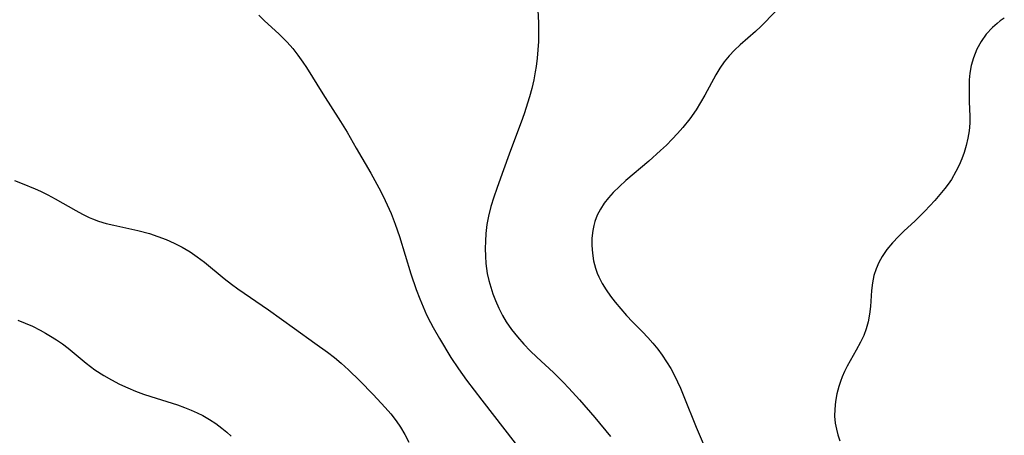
# Model space of a CAD drawing. Header units: metres. Extents: x 1073367 to 1082519, y 1569854 to 1574957.
# Tile 729 of 1056: x 1081954 to 1082150, y 1570481 to 1570564. Entities that reach past the tile are written whole.
import ezdxf

# ---------------------------------------------------------------- set-up
doc = ezdxf.new("R2010")
doc.units = ezdxf.units.M
doc.layers.add('CGG_CurvaNivelLidar_v1', color=253, linetype='Continuous', lineweight=30)

msp = doc.modelspace()

# ---------------------------------------------------------------- linework, layer by layer
at = {"layer": 'CGG_CurvaNivelLidar_v1'}
for p, q in [((1082056.9809, 1570569.172, 84), (1082057.2965, 1570563.4198, 84)), ((1082001.6676, 1570564.9485, 83.5), (1082002.7251, 1570563.9179, 83.5)), ((1082104.4328, 1570565.6825, 84.5), (1082101.5558, 1570562.7456, 84.5)), ((1082149.9508, 1570564.3845, 85), (1082149.1571, 1570563.8309, 85)), ((1082002.7251, 1570563.9179, 83.5), (1082005.746, 1570561.1567, 83.5)), ((1082057.2965, 1570563.4198, 84), (1082057.3252, 1570561.3737, 84)), ((1082101.5558, 1570562.7456, 84.5), (1082100.4781, 1570561.7316, 84.5)), ((1082147.5926, 1570562.5223, 85), (1082146.3748, 1570561.1959, 85)), ((1082148.5223, 1570563.3413, 85), (1082147.5926, 1570562.5223, 85)), ((1082149.1571, 1570563.8309, 85), (1082148.5223, 1570563.3413, 85)), ((1082005.746, 1570561.1567, 83.5), (1082007.3355, 1570559.5889, 83.5)), ((1082057.3252, 1570561.3737, 84), (1082057.2864, 1570559.7308, 84)), ((1082100.4781, 1570561.7316, 84.5), (1082097.3946, 1570559.0544, 84.5)), ((1082146.3748, 1570561.1959, 85), (1082145.3318, 1570559.7398, 85)), ((1082007.3355, 1570559.5889, 83.5), (1082008.4365, 1570558.327, 83.5)), ((1082008.4365, 1570558.327, 83.5), (1082009.4655, 1570556.9966, 83.5)), ((1082057.2864, 1570559.7308, 84), (1082057.1943, 1570558.0765, 84)), ((1082097.3946, 1570559.0544, 84.5), (1082096.2741, 1570557.9867, 84.5)), ((1082145.3318, 1570559.7398, 85), (1082144.4747, 1570558.1727, 85)), ((1082009.4655, 1570556.9966, 83.5), (1082010.4395, 1570555.6143, 83.5)), ((1082057.0468, 1570556.4172, 84), (1082056.839, 1570554.7588, 84)), ((1082057.1943, 1570558.0765, 84), (1082057.0468, 1570556.4172, 84)), ((1082095.2166, 1570556.8538, 84.5), (1082094.2571, 1570555.6606, 84.5)), ((1082096.2741, 1570557.9867, 84.5), (1082095.2166, 1570556.8538, 84.5)), ((1082143.8048, 1570556.4752, 85), (1082143.3914, 1570554.9831, 85)), ((1082144.4747, 1570558.1727, 85), (1082143.8048, 1570556.4752, 85)), ((1082010.4395, 1570555.6143, 83.5), (1082011.1493, 1570554.542, 83.5)), ((1082011.1493, 1570554.542, 83.5), (1082014.3971, 1570549.3294, 83.5)), ((1082056.839, 1570554.7588, 84), (1082056.6695, 1570553.6961, 84)), ((1082093.3754, 1570554.3996, 84.5), (1082092.5643, 1570553.0836, 84.5)), ((1082094.2571, 1570555.6606, 84.5), (1082093.3754, 1570554.3996, 84.5)), ((1082143.3914, 1570554.9831, 85), (1082143.1163, 1570553.4522, 85)), ((1082056.6695, 1570553.6961, 84), (1082056.356, 1570552.1052, 84)), ((1082092.5643, 1570553.0836, 84.5), (1082090.3649, 1570549.0447, 84.5)), ((1082143.1163, 1570553.4522, 85), (1082142.9889, 1570552.1075, 85)), ((1082056.356, 1570552.1052, 84), (1082055.9461, 1570550.3945, 84)), ((1082142.9889, 1570552.1075, 85), (1082142.94, 1570550.7503, 85)), ((1082142.94, 1570550.7503, 85), (1082142.9423, 1570549.3878, 85)), ((1082014.3971, 1570549.3294, 83.5), (1082017.9136, 1570543.8258, 83.5)), ((1082055.4801, 1570548.6936, 84), (1082054.4432, 1570545.3373, 84)), ((1082055.9461, 1570550.3945, 84), (1082055.4801, 1570548.6936, 84)), ((1082090.3649, 1570549.0447, 84.5), (1082089.5226, 1570547.5842, 84.5)), ((1082142.9423, 1570549.3878, 85), (1082142.9901, 1570547.6876, 85)), ((1082089.5226, 1570547.5842, 84.5), (1082088.6291, 1570546.1476, 84.5)), ((1082142.9901, 1570547.6876, 85), (1082143.1226, 1570544.8734, 85)), ((1082054.4432, 1570545.3373, 84), (1082053.8766, 1570543.685, 84)), ((1082088.6291, 1570546.1476, 84.5), (1082087.3746, 1570544.3503, 84.5)), ((1082143.1226, 1570544.8734, 85), (1082143.1142, 1570543.4728, 85)), ((1082017.9136, 1570543.8258, 83.5), (1082019.2319, 1570541.6546, 83.5)), ((1082053.8766, 1570543.685, 84), (1082051.7378, 1570538.0106, 84)), ((1082085.9978, 1570542.6308, 84.5), (1082084.9482, 1570541.433, 84.5)), ((1082087.3746, 1570544.3503, 84.5), (1082085.9978, 1570542.6308, 84.5)), ((1082143.1142, 1570543.4728, 85), (1082142.9816, 1570541.9779, 85)), ((1082019.2319, 1570541.6546, 83.5), (1082021.0676, 1570538.4964, 83.5)), ((1082084.9482, 1570541.433, 84.5), (1082083.8575, 1570540.2647, 84.5)), ((1082142.9816, 1570541.9779, 85), (1082142.7276, 1570540.4877, 85)), ((1082082.7307, 1570539.1251, 84.5), (1082081.5965, 1570538.0367, 84.5)), ((1082083.8575, 1570540.2647, 84.5), (1082082.7307, 1570539.1251, 84.5)), ((1082142.3678, 1570539.0073, 85), (1082141.9469, 1570537.642, 85)), ((1082142.7276, 1570540.4877, 85), (1082142.3678, 1570539.0073, 85)), ((1082021.0676, 1570538.4964, 83.5), (1082023.9214, 1570533.5256, 83.5)), ((1082051.7378, 1570538.0106, 84), (1082050.0783, 1570533.4871, 84)), ((1082081.5965, 1570538.0367, 84.5), (1082079.2594, 1570535.9341, 84.5)), ((1082141.9469, 1570537.642, 85), (1082141.4768, 1570536.3625, 85)), ((1082079.2594, 1570535.9341, 84.5), (1082074.6642, 1570532.0622, 84.5)), ((1082140.9397, 1570535.1045, 85), (1082140.3343, 1570533.874, 85)), ((1082141.4768, 1570536.3625, 85), (1082140.9397, 1570535.1045, 85)), ((1082023.9214, 1570533.5256, 83.5), (1082025.5225, 1570530.6234, 83.5)), ((1082050.0783, 1570533.4871, 84), (1082049.0053, 1570530.4643, 84)), ((1082140.3343, 1570533.874, 85), (1082139.4145, 1570532.2902, 85)), ((1081953.0571, 1570532.05, 83), (1081954.5876, 1570531.4914, 83)), ((1081954.5876, 1570531.4914, 83), (1081957.1684, 1570530.4311, 83)), ((1082073.3849, 1570530.8856, 84.5), (1082072.171, 1570529.6716, 84.5)), ((1082074.6642, 1570532.0622, 84.5), (1082073.3849, 1570530.8856, 84.5)), ((1082138.7843, 1570531.3561, 85), (1082138.1117, 1570530.4458, 85)), ((1082139.4145, 1570532.2902, 85), (1082138.7843, 1570531.3561, 85)), ((1081957.1684, 1570530.4311, 83), (1081958.2237, 1570529.9475, 83)), ((1081958.2237, 1570529.9475, 83), (1081959.7116, 1570529.2086, 83)), ((1081959.7116, 1570529.2086, 83), (1081961.1733, 1570528.427, 83)), ((1082025.5225, 1570530.6234, 83.5), (1082026.3895, 1570528.9423, 83.5)), ((1082026.3895, 1570528.9423, 83.5), (1082027.2081, 1570527.2401, 83.5)), ((1082049.0053, 1570530.4643, 84), (1082048.4244, 1570528.7304, 84)), ((1082072.171, 1570529.6716, 84.5), (1082071.2221, 1570528.6216, 84.5)), ((1082137.1511, 1570529.2449, 85), (1082136.1444, 1570528.0726, 85)), ((1082138.1117, 1570530.4458, 85), (1082137.1511, 1570529.2449, 85)), ((1081961.1733, 1570528.427, 83), (1081965.2613, 1570526.0823, 83)), ((1082027.2081, 1570527.2401, 83.5), (1082027.9663, 1570525.5123, 83.5)), ((1082048.4244, 1570528.7304, 84), (1082047.8513, 1570526.8638, 84)), ((1082070.3581, 1570527.5303, 84.5), (1082069.6068, 1570526.3844, 84.5)), ((1082071.2221, 1570528.6216, 84.5), (1082070.3581, 1570527.5303, 84.5)), ((1082136.1444, 1570528.0726, 85), (1082134.1671, 1570525.94, 85)), ((1081965.2613, 1570526.0823, 83), (1081966.5932, 1570525.3584, 83)), ((1081966.5932, 1570525.3584, 83), (1081967.9487, 1570524.7008, 83)), ((1082027.9663, 1570525.5123, 83.5), (1082028.7959, 1570523.3626, 83.5)), ((1082047.3683, 1570524.9847, 84), (1082047.0508, 1570523.3081, 84)), ((1082047.8513, 1570526.8638, 84), (1082047.3683, 1570524.9847, 84)), ((1082068.9873, 1570525.159, 84.5), (1082068.5083, 1570523.8773, 84.5)), ((1082069.6068, 1570526.3844, 84.5), (1082068.9873, 1570525.159, 84.5)), ((1082134.1671, 1570525.94, 85), (1082132.2384, 1570524.0378, 85)), ((1081967.9487, 1570524.7008, 83), (1081968.6087, 1570524.4189, 83)), ((1081968.6087, 1570524.4189, 83), (1081969.7615, 1570523.9933, 83)), ((1081969.7615, 1570523.9933, 83), (1081971.2952, 1570523.5383, 83)), ((1081971.2952, 1570523.5383, 83), (1081972.8591, 1570523.1594, 83)), ((1081972.8591, 1570523.1594, 83), (1081977.6232, 1570522.1299, 83)), ((1082028.7959, 1570523.3626, 83.5), (1082029.6285, 1570520.9175, 83.5)), ((1082047.0508, 1570523.3081, 84), (1082046.8346, 1570521.4986, 84)), ((1082068.291, 1570523.0993, 84.5), (1082068.0887, 1570522.095, 84.5)), ((1082068.5083, 1570523.8773, 84.5), (1082068.291, 1570523.0993, 84.5)), ((1082132.2384, 1570524.0378, 85), (1082129.985, 1570521.9685, 85)), ((1081977.6232, 1570522.1299, 83), (1081979.907, 1570521.5014, 83)), ((1081979.907, 1570521.5014, 83), (1081981.5823, 1570520.9432, 83)), ((1082046.8346, 1570521.4986, 84), (1082046.7355, 1570520.0119, 84)), ((1082068.0887, 1570522.095, 84.5), (1082067.9275, 1570520.6117, 84.5)), ((1082129.985, 1570521.9685, 85), (1082128.9208, 1570520.9427, 85)), ((1081981.5823, 1570520.9432, 83), (1081983.2307, 1570520.3099, 83)), ((1081983.2307, 1570520.3099, 83), (1081984.8446, 1570519.5967, 83)), ((1081984.8446, 1570519.5967, 83), (1081986.4443, 1570518.779, 83)), ((1082029.6285, 1570520.9175, 83.5), (1082031.9398, 1570513.5199, 83.5)), ((1082046.7355, 1570520.0119, 84), (1082046.7014, 1570518.5226, 84)), ((1082067.9275, 1570520.6117, 84.5), (1082067.9062, 1570519.1091, 84.5)), ((1082067.9062, 1570519.1091, 84.5), (1082068.0155, 1570517.6018, 84.5)), ((1082127.7138, 1570519.6655, 85), (1082126.6102, 1570518.3298, 85)), ((1082128.9208, 1570520.9427, 85), (1082127.7138, 1570519.6655, 85)), ((1081986.4443, 1570518.779, 83), (1081987.9886, 1570517.8624, 83)), ((1081987.9886, 1570517.8624, 83), (1081989.4363, 1570516.869, 83)), ((1082046.7014, 1570518.5226, 84), (1082046.7351, 1570517.0346, 84)), ((1082068.0155, 1570517.6018, 84.5), (1082068.255, 1570516.1044, 84.5)), ((1082126.6102, 1570518.3298, 85), (1082125.6433, 1570516.925, 85)), ((1081989.4363, 1570516.869, 83), (1081990.8402, 1570515.8029, 83)), ((1081990.8402, 1570515.8029, 83), (1081994.8097, 1570512.5735, 83)), ((1082046.7351, 1570517.0346, 84), (1082046.8433, 1570515.5523, 84)), ((1082046.8433, 1570515.5523, 84), (1082046.9634, 1570514.5579, 84)), ((1082068.255, 1570516.1044, 84.5), (1082068.6332, 1570514.6316, 84.5)), ((1082124.9787, 1570515.7169, 85), (1082124.4368, 1570514.4617, 85)), ((1082125.6433, 1570516.925, 85), (1082124.9787, 1570515.7169, 85)), ((1082031.9398, 1570513.5199, 83.5), (1082032.9972, 1570510.3699, 83.5)), ((1082046.9634, 1570514.5579, 84), (1082047.1232, 1570513.5696, 84)), ((1082047.1232, 1570513.5696, 84), (1082047.4246, 1570512.1593, 84)), ((1082068.6332, 1570514.6316, 84.5), (1082068.9901, 1570513.6208, 84.5)), ((1082068.9901, 1570513.6208, 84.5), (1082069.3117, 1570512.8722, 84.5)), ((1082124.4368, 1570514.4617, 85), (1082124.0256, 1570513.1663, 85)), ((1081994.8097, 1570512.5735, 83), (1081996.2618, 1570511.4365, 83)), ((1081996.2618, 1570511.4365, 83), (1081997.511, 1570510.5138, 83)), ((1082047.4246, 1570512.1593, 84), (1082047.7905, 1570510.8125, 84)), ((1082069.3117, 1570512.8722, 84.5), (1082069.9892, 1570511.5621, 84.5)), ((1082069.9892, 1570511.5621, 84.5), (1082070.7718, 1570510.2906, 84.5)), ((1082123.723, 1570511.6769, 85), (1082123.5414, 1570510.1599, 85)), ((1082124.0256, 1570513.1663, 85), (1082123.723, 1570511.6769, 85)), ((1081997.511, 1570510.5138, 83), (1082003.6017, 1570506.3522, 83)), ((1082032.9972, 1570510.3699, 83.5), (1082033.6868, 1570508.5018, 83.5)), ((1082047.7905, 1570510.8125, 84), (1082048.2234, 1570509.485, 84)), ((1082048.2234, 1570509.485, 84), (1082048.7199, 1570508.1796, 84)), ((1082070.7718, 1570510.2906, 84.5), (1082071.6356, 1570509.0517, 84.5)), ((1082123.5414, 1570510.1599, 85), (1082123.3208, 1570507.0072, 85)), ((1082033.6868, 1570508.5018, 83.5), (1082034.3351, 1570506.9021, 83.5)), ((1082048.7199, 1570508.1796, 84), (1082049.3959, 1570506.6533, 84)), ((1082071.6356, 1570509.0517, 84.5), (1082072.5617, 1570507.841, 84.5)), ((1082072.5617, 1570507.841, 84.5), (1082073.6564, 1570506.5148, 84.5)), ((1082003.6017, 1570506.3522, 83), (1082008.7709, 1570502.5864, 83)), ((1082034.3351, 1570506.9021, 83.5), (1082035.0364, 1570505.3285, 83.5)), ((1082049.3959, 1570506.6533, 84), (1082050.1601, 1570505.1699, 84)), ((1082073.6564, 1570506.5148, 84.5), (1082074.7993, 1570505.2214, 84.5)), ((1082123.1679, 1570505.4456, 85), (1082122.896, 1570503.9067, 85)), ((1082123.3208, 1570507.0072, 85), (1082123.1679, 1570505.4456, 85)), ((1081953.734, 1570504.2921, 82.5), (1081955.2079, 1570503.6936, 82.5)), ((1081955.2079, 1570503.6936, 82.5), (1081956.6576, 1570503.0434, 82.5)), ((1082035.0364, 1570505.3285, 83.5), (1082035.7972, 1570503.7861, 83.5)), ((1082035.7972, 1570503.7861, 83.5), (1082036.3286, 1570502.7983, 83.5)), ((1082050.1601, 1570505.1699, 84), (1082050.8745, 1570503.9616, 84)), ((1082050.8745, 1570503.9616, 84), (1082051.9416, 1570502.4124, 84)), ((1082074.7993, 1570505.2214, 84.5), (1082075.9829, 1570503.9636, 84.5)), ((1082075.9829, 1570503.9636, 84.5), (1082077.9973, 1570501.9204, 84.5)), ((1082122.896, 1570503.9067, 85), (1082122.5, 1570502.5374, 85)), ((1081956.6576, 1570503.0434, 82.5), (1081958.1642, 1570502.2907, 82.5)), ((1081958.1642, 1570502.2907, 82.5), (1081959.217, 1570501.7097, 82.5)), ((1081959.217, 1570501.7097, 82.5), (1081960.2501, 1570501.0964, 82.5)), ((1082008.7709, 1570502.5864, 83), (1082012.8389, 1570499.7154, 83)), ((1082036.3286, 1570502.7983, 83.5), (1082037.5991, 1570500.5911, 83.5)), ((1082051.9416, 1570502.4124, 84), (1082053.1168, 1570500.9315, 84)), ((1082077.9973, 1570501.9204, 84.5), (1082079.0425, 1570500.8134, 84.5)), ((1082122.5, 1570502.5374, 85), (1082121.9783, 1570501.1929, 85)), ((1081960.2501, 1570501.0964, 82.5), (1081961.4444, 1570500.3364, 82.5)), ((1081961.4444, 1570500.3364, 82.5), (1081962.6098, 1570499.5376, 82.5)), ((1081962.6098, 1570499.5376, 82.5), (1081963.7422, 1570498.6983, 82.5)), ((1082012.8389, 1570499.7154, 83), (1082015.348, 1570497.8926, 83)), ((1082037.5991, 1570500.5911, 83.5), (1082039.8809, 1570496.8405, 83.5)), ((1082053.1168, 1570500.9315, 84), (1082054.3787, 1570499.511, 84)), ((1082054.3787, 1570499.511, 84), (1082055.6609, 1570498.1937, 84)), ((1082079.0425, 1570500.8134, 84.5), (1082080.053, 1570499.676, 84.5)), ((1082080.053, 1570499.676, 84.5), (1082081.0182, 1570498.5033, 84.5)), ((1082121.3593, 1570499.8705, 85), (1082120.5075, 1570498.2736, 85)), ((1082121.9783, 1570501.1929, 85), (1082121.3593, 1570499.8705, 85)), ((1081963.7422, 1570498.6983, 82.5), (1081967.3359, 1570495.7401, 82.5)), ((1082015.348, 1570497.8926, 83), (1082016.727, 1570496.8213, 83)), ((1082055.6609, 1570498.1937, 84), (1082056.9881, 1570496.9123, 84)), ((1082081.0182, 1570498.5033, 84.5), (1082081.9257, 1570497.2885, 84.5)), ((1082120.5075, 1570498.2736, 85), (1082118.724, 1570495.093, 85)), ((1081967.3359, 1570495.7401, 82.5), (1081969.0814, 1570494.3946, 82.5)), ((1082016.727, 1570496.8213, 83), (1082018.062, 1570495.703, 83)), ((1082018.062, 1570495.703, 83), (1082019.4935, 1570494.3904, 83)), ((1082039.8809, 1570496.8405, 83.5), (1082041.3684, 1570494.5837, 83.5)), ((1082056.9881, 1570496.9123, 84), (1082060.2984, 1570493.8362, 84)), ((1082081.9257, 1570497.2885, 84.5), (1082082.7936, 1570495.9812, 84.5)), ((1082082.7936, 1570495.9812, 84.5), (1082083.5953, 1570494.6294, 84.5)), ((1081969.0814, 1570494.3946, 82.5), (1081970.8302, 1570493.2451, 82.5)), ((1082019.4935, 1570494.3904, 83), (1082021.7565, 1570492.1871, 83)), ((1082041.3684, 1570494.5837, 83.5), (1082042.9767, 1570492.3334, 83.5)), ((1082060.2984, 1570493.8362, 84), (1082062.2392, 1570491.9178, 84)), ((1082083.5953, 1570494.6294, 84.5), (1082084.3392, 1570493.2405, 84.5)), ((1082118.1812, 1570494.0292, 85), (1082117.7237, 1570493.0094, 85)), ((1082118.724, 1570495.093, 85), (1082118.1812, 1570494.0292, 85)), ((1081970.8302, 1570493.2451, 82.5), (1081972.3738, 1570492.364, 82.5)), ((1081972.3738, 1570492.364, 82.5), (1081973.9645, 1570491.5533, 82.5)), ((1082021.7565, 1570492.1871, 83), (1082024.4374, 1570489.4701, 83)), ((1082042.9767, 1570492.3334, 83.5), (1082046.0073, 1570488.3517, 83.5)), ((1082062.2392, 1570491.9178, 84), (1082063.3619, 1570490.7375, 84)), ((1082084.3392, 1570493.2405, 84.5), (1082085.5153, 1570490.7543, 84.5)), ((1082117.3572, 1570492.056, 85), (1082117.0411, 1570491.0867, 85)), ((1082117.7237, 1570493.0094, 85), (1082117.3572, 1570492.056, 85)), ((1081973.9645, 1570491.5533, 82.5), (1081975.5935, 1570490.8059, 82.5)), ((1081975.5935, 1570490.8059, 82.5), (1081977.1581, 1570490.1567, 82.5)), ((1081977.1581, 1570490.1567, 82.5), (1081978.7476, 1570489.5623, 82.5)), ((1082063.3619, 1570490.7375, 84), (1082065.483, 1570488.3917, 84)), ((1082085.5153, 1570490.7543, 84.5), (1082086.2296, 1570489.0691, 84.5)), ((1082117.0411, 1570491.0867, 85), (1082116.6558, 1570489.5902, 85)), ((1081978.7476, 1570489.5623, 82.5), (1081980.2178, 1570489.0664, 82.5)), ((1081980.2178, 1570489.0664, 82.5), (1081985.4795, 1570487.3978, 82.5)), ((1082024.4374, 1570489.4701, 83), (1082026.8302, 1570486.918, 83)), ((1082046.0073, 1570488.3517, 83.5), (1082052.6843, 1570479.7824, 83.5)), ((1082065.483, 1570488.3917, 84), (1082068.4805, 1570484.9038, 84)), ((1082086.2296, 1570489.0691, 84.5), (1082088.6453, 1570483.0023, 84.5)), ((1082116.3845, 1570488.0773, 85), (1082116.2318, 1570486.5598, 85)), ((1082116.6558, 1570489.5902, 85), (1082116.3845, 1570488.0773, 85)), ((1081985.4795, 1570487.3978, 82.5), (1081986.8652, 1570486.906, 82.5)), ((1081986.8652, 1570486.906, 82.5), (1081988.2262, 1570486.3644, 82.5)), ((1081988.2262, 1570486.3644, 82.5), (1081989.3822, 1570485.8412, 82.5)), ((1081989.3822, 1570485.8412, 82.5), (1081990.5116, 1570485.2691, 82.5)), ((1082026.8302, 1570486.918, 83), (1082027.9565, 1570485.5942, 83)), ((1082116.2318, 1570486.5598, 85), (1082116.208, 1570485.1714, 85)), ((1081990.5116, 1570485.2691, 82.5), (1081991.8353, 1570484.5164, 82.5)), ((1081991.8353, 1570484.5164, 82.5), (1081993.1125, 1570483.6934, 82.5)), ((1082027.9565, 1570485.5942, 83), (1082028.9911, 1570484.2387, 83)), ((1082028.9911, 1570484.2387, 83), (1082029.857, 1570482.9537, 83)), ((1082068.4805, 1570484.9038, 84), (1082071.6298, 1570481.104, 84)), ((1082116.208, 1570485.1714, 85), (1082116.3206, 1570483.7952, 85)), ((1081993.1125, 1570483.6934, 82.5), (1081994.3352, 1570482.7949, 82.5)), ((1081994.3352, 1570482.7949, 82.5), (1081995.281, 1570482.0075, 82.5)), ((1081995.281, 1570482.0075, 82.5), (1081996.1889, 1570481.1731, 82.5)), ((1082029.857, 1570482.9537, 83), (1082030.7165, 1570481.4855, 83)), ((1082088.6453, 1570483.0023, 84.5), (1082090.0513, 1570479.7515, 84.5)), ((1082116.3206, 1570483.7952, 85), (1082116.5469, 1570482.6029, 85)), ((1082116.5469, 1570482.6029, 85), (1082116.8694, 1570481.417, 85)), ((1082030.7165, 1570481.4855, 83), (1082031.5041, 1570479.9716, 83)), ((1082116.8694, 1570481.417, 85), (1082117.2583, 1570480.235, 85))]:
    msp.add_line(p, q, dxfattribs=at)

doc.saveas('drawing.dxf')
